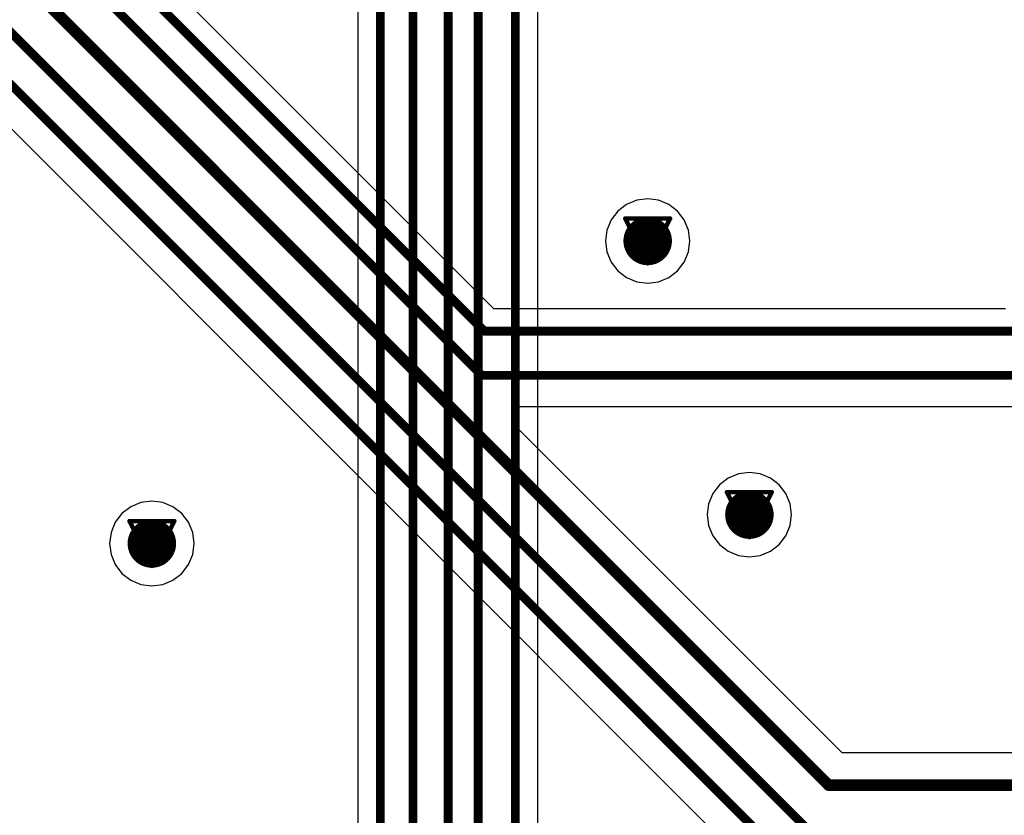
# Model space of a CAD drawing. Header units: millimetres. Extents: x 138 to 555, y 26 to 334.
# Tile 539 of 656: x 303.34 to 314.5, y 198.5 to 207.52. Entities that reach past the tile are written whole.
import ezdxf

# ---------------------------------------------------------------- set-up
doc = ezdxf.new("R2010")
doc.units = ezdxf.units.MM
for name, color, linetype in [('BottomLayer', 5, 'Continuous'), ('DrillDrawing', 1, 'Continuous'), ('MidLayer1', 16, 'Continuous'), ('MidLayer2', 76, 'Continuous'), ('MidLayer3', 90, 'Continuous'), ('MidLayer4', 156, 'Continuous'), ('MultiLayer', 9, 'Continuous'), ('TopLayer', 1, 'Continuous'), ('ViaHoleLayer', 16, 'Continuous')]:
    doc.layers.add(name, color=color, linetype=linetype)

msp = doc.modelspace()

# ---------------------------------------------------------------- linework, layer by layer
at = {"layer": 'BottomLayer'}
for p, q in [((300.071, 209.46), (312.318, 197.212)), ((308.715, 204.246), (303.625, 209.337)), ((314.515, 204.246), (308.715, 204.246)), ((308.926, 202.952), (309.003, 203.137)), ((309.003, 203.137), (314.883, 203.137)), ((312.664, 199.214), (308.926, 202.952)), ((317.808, 199.214), (312.664, 199.214))]:
    msp.add_line(p, q, dxfattribs=at)
for points, const_width in [([(302.038, 210.033), (308.581, 203.49)], 0.1), ([(301.496, 209.862), (312.512, 198.846)], 0.13), ([(302.829, 209.772), (308.61, 203.991)], 0.1), ([(300.32, 209.709), (312.568, 197.461)], 0.1), ([(300.856, 209.764), (312.585, 198.035)], 0.1), ([(308.61, 203.991), (314.62, 203.991)], 0.1), ([(308.581, 203.49), (315.37, 203.49)], 0.1), ([(312.512, 198.846), (318.282, 198.846)], 0.13)]:
    msp.add_lwpolyline(points, dxfattribs=dict(at, const_width=const_width))
for points, const_width in [([(310.323, 205.014, 1), (310.598, 205.014, 1)], 0.275), ([(308.585, 203.991, 1), (308.635, 203.991, 1)], 0.05), ([(308.585, 203.991, 1), (308.635, 203.991, 1)], 0.05), ([(308.556, 203.49, 1), (308.606, 203.49, 1)], 0.05), ([(308.556, 203.49, 1), (308.606, 203.49, 1)], 0.05), ([(311.476, 201.912, 1), (311.751, 201.912, 1)], 0.275), ([(304.703, 201.585, 1), (304.978, 201.585, 1)], 0.275), ([(312.479, 198.846, 1), (312.544, 198.846, 1)], 0.065), ([(312.479, 198.846, 1), (312.544, 198.846, 1)], 0.065)]:
    msp.add_lwpolyline(points, format="xyb", close=True, dxfattribs=dict(at, const_width=const_width))
at = {"layer": 'DrillDrawing', "const_width": 0.0508}
for points in [[(310.207, 205.268), (310.715, 205.268)], [(310.207, 205.268), (310.461, 204.76)], [(310.461, 204.76), (310.715, 205.268)], [(310.308, 205.167), (310.613, 205.167)], [(310.308, 205.167), (310.461, 204.862)], [(310.461, 204.862), (310.613, 205.167)], [(311.359, 202.166), (311.867, 202.166)], [(311.359, 202.166), (311.613, 201.658)], [(311.613, 201.658), (311.867, 202.166)], [(311.461, 202.064), (311.766, 202.064)], [(311.461, 202.064), (311.613, 201.759)], [(311.613, 201.759), (311.766, 202.064)], [(304.587, 201.839), (305.095, 201.839)], [(304.587, 201.839), (304.841, 201.331)], [(304.841, 201.331), (305.095, 201.839)], [(304.689, 201.738), (304.993, 201.738)], [(304.689, 201.738), (304.841, 201.433)], [(304.841, 201.433), (304.993, 201.738)]]:
    msp.add_lwpolyline(points, dxfattribs=at)
at = {"layer": 'DrillDrawing', "const_width": 0.0254}
for points in [[(310.194, 205.268, 1), (310.22, 205.268, 1)], [(310.194, 205.268, 1), (310.22, 205.268, 1)], [(310.702, 205.268, 1), (310.728, 205.268, 1)], [(310.702, 205.268, 1), (310.728, 205.268, 1)], [(310.296, 205.167, 1), (310.321, 205.167, 1)], [(310.296, 205.167, 1), (310.321, 205.167, 1)], [(310.601, 205.167, 1), (310.626, 205.167, 1)], [(310.601, 205.167, 1), (310.626, 205.167, 1)], [(310.448, 204.862, 1), (310.474, 204.862, 1)], [(310.448, 204.862, 1), (310.474, 204.862, 1)], [(310.448, 204.76, 1), (310.474, 204.76, 1)], [(310.448, 204.76, 1), (310.474, 204.76, 1)], [(311.346, 202.166, 1), (311.372, 202.166, 1)], [(311.346, 202.166, 1), (311.372, 202.166, 1)], [(311.854, 202.166, 1), (311.88, 202.166, 1)], [(311.854, 202.166, 1), (311.88, 202.166, 1)], [(311.448, 202.064, 1), (311.473, 202.064, 1)], [(311.448, 202.064, 1), (311.473, 202.064, 1)], [(311.753, 202.064, 1), (311.778, 202.064, 1)], [(311.753, 202.064, 1), (311.778, 202.064, 1)], [(304.574, 201.839, 1), (304.6, 201.839, 1)], [(304.574, 201.839, 1), (304.6, 201.839, 1)], [(305.082, 201.839, 1), (305.108, 201.839, 1)], [(305.082, 201.839, 1), (305.108, 201.839, 1)], [(311.6, 201.759, 1), (311.626, 201.759, 1)], [(311.6, 201.759, 1), (311.626, 201.759, 1)], [(304.676, 201.738, 1), (304.701, 201.738, 1)], [(304.676, 201.738, 1), (304.701, 201.738, 1)], [(304.981, 201.738, 1), (305.006, 201.738, 1)], [(304.981, 201.738, 1), (305.006, 201.738, 1)], [(311.6, 201.658, 1), (311.626, 201.658, 1)], [(311.6, 201.658, 1), (311.626, 201.658, 1)], [(304.828, 201.433, 1), (304.854, 201.433, 1)], [(304.828, 201.433, 1), (304.854, 201.433, 1)], [(304.828, 201.331, 1), (304.854, 201.331, 1)], [(304.828, 201.331, 1), (304.854, 201.331, 1)]]:
    msp.add_lwpolyline(points, format="xyb", close=True, dxfattribs=at)
at = {"layer": 'MidLayer1'}
for p, q in [((310.337, 205.477), (310.221, 205.429)), ((310.461, 205.493), (310.337, 205.477)), ((310.585, 205.477), (310.461, 205.493)), ((310.7, 205.429), (310.585, 205.477)), ((310.221, 205.429), (310.122, 205.353)), ((310.8, 205.353), (310.7, 205.429)), ((310.046, 205.254), (309.998, 205.138)), ((310.122, 205.353), (310.046, 205.254)), ((310.876, 205.254), (310.8, 205.353)), ((310.924, 205.138), (310.876, 205.254)), ((309.998, 205.138), (309.982, 205.014)), ((310.94, 205.014), (310.924, 205.138)), ((309.982, 205.014), (309.998, 204.89)), ((310.924, 204.89), (310.94, 205.014)), ((309.998, 204.89), (310.046, 204.775)), ((310.876, 204.775), (310.924, 204.89)), ((310.046, 204.775), (310.122, 204.675)), ((310.8, 204.675), (310.876, 204.775)), ((310.122, 204.675), (310.221, 204.599)), ((310.221, 204.599), (310.337, 204.551)), ((310.585, 204.551), (310.7, 204.599)), ((310.7, 204.599), (310.8, 204.675)), ((310.337, 204.551), (310.461, 204.535)), ((310.461, 204.535), (310.585, 204.551)), ((311.489, 202.375), (311.374, 202.327)), ((311.613, 202.391), (311.489, 202.375)), ((311.737, 202.375), (311.613, 202.391)), ((311.853, 202.327), (311.737, 202.375)), ((311.274, 202.251), (311.198, 202.151)), ((311.374, 202.327), (311.274, 202.251)), ((311.952, 202.251), (311.853, 202.327)), ((312.028, 202.151), (311.952, 202.251)), ((311.198, 202.151), (311.15, 202.036)), ((312.076, 202.036), (312.028, 202.151)), ((304.717, 202.048), (304.601, 202)), ((304.841, 202.064), (304.717, 202.048)), ((304.965, 202.048), (304.841, 202.064)), ((305.08, 202), (304.965, 202.048)), ((311.15, 202.036), (311.134, 201.912)), ((312.092, 201.912), (312.076, 202.036)), ((304.502, 201.924), (304.426, 201.825)), ((304.601, 202), (304.502, 201.924)), ((305.18, 201.924), (305.08, 202)), ((305.256, 201.825), (305.18, 201.924)), ((311.134, 201.912), (311.15, 201.788)), ((312.076, 201.788), (312.092, 201.912)), ((304.426, 201.825), (304.378, 201.709)), ((305.304, 201.709), (305.256, 201.825)), ((311.15, 201.788), (311.198, 201.672)), ((312.028, 201.672), (312.076, 201.788)), ((304.378, 201.709), (304.362, 201.585)), ((305.32, 201.585), (305.304, 201.709)), ((311.198, 201.672), (311.274, 201.573)), ((311.952, 201.573), (312.028, 201.672)), ((304.362, 201.585), (304.378, 201.461)), ((305.304, 201.461), (305.32, 201.585)), ((311.274, 201.573), (311.374, 201.497)), ((311.853, 201.497), (311.952, 201.573)), ((304.378, 201.461), (304.426, 201.346)), ((305.256, 201.346), (305.304, 201.461)), ((311.374, 201.497), (311.489, 201.449)), ((311.489, 201.449), (311.613, 201.433)), ((311.613, 201.433), (311.737, 201.449)), ((311.737, 201.449), (311.853, 201.497)), ((304.426, 201.346), (304.502, 201.246)), ((305.18, 201.246), (305.256, 201.346)), ((304.502, 201.246), (304.601, 201.17)), ((305.08, 201.17), (305.18, 201.246)), ((304.601, 201.17), (304.717, 201.122)), ((304.717, 201.122), (304.841, 201.106)), ((304.841, 201.106), (304.965, 201.122)), ((304.965, 201.122), (305.08, 201.17))]:
    msp.add_line(p, q, dxfattribs=at)
at = {"layer": 'MidLayer1', "const_width": 0.275}
for points in [[(310.323, 205.014, 1), (310.598, 205.014, 1)], [(311.476, 201.912, 1), (311.751, 201.912, 1)], [(304.703, 201.585, 1), (304.978, 201.585, 1)]]:
    msp.add_lwpolyline(points, format="xyb", close=True, dxfattribs=at)
at = {"layer": 'MidLayer2', "const_width": 0.275}
for points in [[(310.323, 205.014, 1), (310.598, 205.014, 1)], [(311.476, 201.912, 1), (311.751, 201.912, 1)], [(304.703, 201.585, 1), (304.978, 201.585, 1)]]:
    msp.add_lwpolyline(points, format="xyb", close=True, dxfattribs=at)
at = {"layer": 'MidLayer3', "const_width": 0.275}
for points in [[(310.323, 205.014, 1), (310.598, 205.014, 1)], [(311.476, 201.912, 1), (311.751, 201.912, 1)], [(304.703, 201.585, 1), (304.978, 201.585, 1)]]:
    msp.add_lwpolyline(points, format="xyb", close=True, dxfattribs=at)
at = {"layer": 'MidLayer4'}
for p, q in [((310.337, 205.477), (310.221, 205.429)), ((310.461, 205.493), (310.337, 205.477)), ((310.585, 205.477), (310.461, 205.493)), ((310.7, 205.429), (310.585, 205.477)), ((310.221, 205.429), (310.122, 205.353)), ((310.8, 205.353), (310.7, 205.429)), ((310.046, 205.254), (309.998, 205.138)), ((310.122, 205.353), (310.046, 205.254)), ((310.876, 205.254), (310.8, 205.353)), ((310.924, 205.138), (310.876, 205.254)), ((309.998, 205.138), (309.982, 205.014)), ((310.94, 205.014), (310.924, 205.138)), ((309.982, 205.014), (309.998, 204.89)), ((310.924, 204.89), (310.94, 205.014)), ((309.998, 204.89), (310.046, 204.775)), ((310.876, 204.775), (310.924, 204.89)), ((310.046, 204.775), (310.122, 204.675)), ((310.8, 204.675), (310.876, 204.775)), ((310.122, 204.675), (310.221, 204.599)), ((310.221, 204.599), (310.337, 204.551)), ((310.585, 204.551), (310.7, 204.599)), ((310.7, 204.599), (310.8, 204.675)), ((310.337, 204.551), (310.461, 204.535)), ((310.461, 204.535), (310.585, 204.551)), ((311.489, 202.375), (311.374, 202.327)), ((311.613, 202.391), (311.489, 202.375)), ((311.737, 202.375), (311.613, 202.391)), ((311.853, 202.327), (311.737, 202.375)), ((311.274, 202.251), (311.198, 202.151)), ((311.374, 202.327), (311.274, 202.251)), ((311.952, 202.251), (311.853, 202.327)), ((312.028, 202.151), (311.952, 202.251)), ((311.198, 202.151), (311.15, 202.036)), ((312.076, 202.036), (312.028, 202.151)), ((304.717, 202.048), (304.601, 202)), ((304.841, 202.064), (304.717, 202.048)), ((304.965, 202.048), (304.841, 202.064)), ((305.08, 202), (304.965, 202.048)), ((311.15, 202.036), (311.134, 201.912)), ((312.092, 201.912), (312.076, 202.036)), ((304.502, 201.924), (304.426, 201.825)), ((304.601, 202), (304.502, 201.924)), ((305.18, 201.924), (305.08, 202)), ((305.256, 201.825), (305.18, 201.924)), ((311.134, 201.912), (311.15, 201.788)), ((312.076, 201.788), (312.092, 201.912)), ((304.426, 201.825), (304.378, 201.709)), ((305.304, 201.709), (305.256, 201.825)), ((311.15, 201.788), (311.198, 201.672)), ((312.028, 201.672), (312.076, 201.788)), ((304.378, 201.709), (304.362, 201.585)), ((305.32, 201.585), (305.304, 201.709)), ((311.198, 201.672), (311.274, 201.573)), ((311.952, 201.573), (312.028, 201.672)), ((304.362, 201.585), (304.378, 201.461)), ((305.304, 201.461), (305.32, 201.585)), ((311.274, 201.573), (311.374, 201.497)), ((311.853, 201.497), (311.952, 201.573)), ((304.378, 201.461), (304.426, 201.346)), ((305.256, 201.346), (305.304, 201.461)), ((311.374, 201.497), (311.489, 201.449)), ((311.489, 201.449), (311.613, 201.433)), ((311.613, 201.433), (311.737, 201.449)), ((311.737, 201.449), (311.853, 201.497)), ((304.426, 201.346), (304.502, 201.246)), ((305.18, 201.246), (305.256, 201.346)), ((304.502, 201.246), (304.601, 201.17)), ((305.08, 201.17), (305.18, 201.246)), ((304.601, 201.17), (304.717, 201.122)), ((304.717, 201.122), (304.841, 201.106)), ((304.841, 201.106), (304.965, 201.122)), ((304.965, 201.122), (305.08, 201.17))]:
    msp.add_line(p, q, dxfattribs=at)
at = {"layer": 'MidLayer4', "const_width": 0.275}
for points in [[(310.323, 205.014, 1), (310.598, 205.014, 1)], [(311.476, 201.912, 1), (311.751, 201.912, 1)], [(304.703, 201.585, 1), (304.978, 201.585, 1)]]:
    msp.add_lwpolyline(points, format="xyb", close=True, dxfattribs=at)
at = {"layer": 'MultiLayer', "const_width": 0.275}
for points in [[(310.323, 205.014, 1), (310.598, 205.014, 1)], [(311.476, 201.912, 1), (311.751, 201.912, 1)], [(304.703, 201.585, 1), (304.978, 201.585, 1)]]:
    msp.add_lwpolyline(points, format="xyb", close=True, dxfattribs=at)
at = {"layer": 'TopLayer'}
for p, q in [((309.215, 189.398), (309.215, 208.852)), ((307.175, 208.413), (307.175, 188.406))]:
    msp.add_line(p, q, dxfattribs=at)
at = {"layer": 'TopLayer', "const_width": 0.1}
for points in [[(308.539, 189.03), (308.539, 208.813)], [(308.96, 189.292), (308.96, 208.852)], [(308.2, 188.79), (308.2, 208.665)], [(307.8, 188.639), (307.8, 208.602)], [(307.43, 188.406), (307.43, 208.519)]]:
    msp.add_lwpolyline(points, dxfattribs=at)
at = {"layer": 'TopLayer', "const_width": 0.275}
for points in [[(310.323, 205.014, 1), (310.598, 205.014, 1)], [(311.476, 201.912, 1), (311.751, 201.912, 1)], [(304.703, 201.585, 1), (304.978, 201.585, 1)]]:
    msp.add_lwpolyline(points, format="xyb", close=True, dxfattribs=at)
at = {"layer": 'ViaHoleLayer', "const_width": 0.15}
for points in [[(310.386, 205.014, 1), (310.536, 205.014, 1)], [(311.538, 201.912, 1), (311.688, 201.912, 1)], [(304.766, 201.585, 1), (304.916, 201.585, 1)]]:
    msp.add_lwpolyline(points, format="xyb", close=True, dxfattribs=at)

doc.saveas('drawing.dxf')
